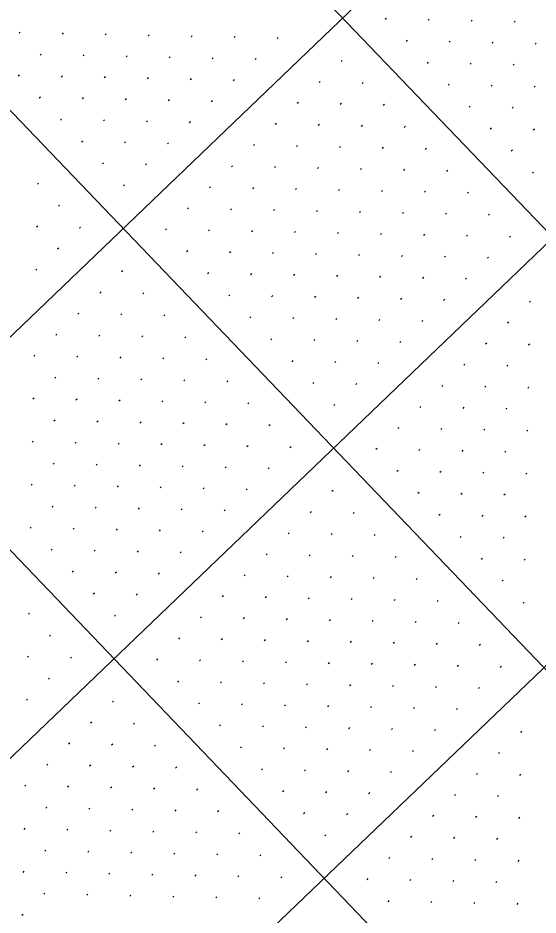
# Model space of a CAD drawing. Extents: x 2148987 to 2151117, y 142806 to 144993.
# Drawn here: x 2149382.8 to 2149468.3, y 143537.7 to 143685.1 of the extents above; entities that cross this region are included whole.
import ezdxf

# ---------------------------------------------------------------- set-up
doc = ezdxf.new("R2010")
doc.units = 0
doc.layers.add('PR_PIER_PH3', color=7, linetype='Continuous')
doc.layers.add('SHT_Profile_Grid_Minor', color=7, linetype='Continuous')

msp = doc.modelspace()

# ---------------------------------------------------------------- linework, layer by layer
at = {"layer": 'PR_PIER_PH3'}
for p, q in [((2150365.75, 144575.97), (2149228.62, 143486.22)), ((2150400.35, 144539.87), (2149263.21, 143450.12)), ((2150434.94, 144503.77), (2149297.81, 143414.02)), ((2149297.81, 143829.54), (2149643.76, 143468.54)), ((2149279.01, 143776.89), (2149576.53, 143466.44)), ((2149242.91, 143742.3), (2149540.43, 143431.84))]:
    msp.add_line(p, q, dxfattribs=at)
at = {"layer": 'SHT_Profile_Grid_Minor'}
for p, q in [((2149443.35, 143685.08), (2149443.17, 143684.9)), ((2149450.42, 143684.93), (2149450.24, 143684.75)), ((2149457.49, 143684.78), (2149457.31, 143684.6)), ((2149464.56, 143684.63), (2149464.38, 143684.45)), ((2149383.18, 143682.82), (2149383, 143682.65)), ((2149390.25, 143682.67), (2149390.07, 143682.5)), ((2149397.32, 143682.52), (2149397.14, 143682.35)), ((2149404.39, 143682.37), (2149404.21, 143682.2)), ((2149411.46, 143682.22), (2149411.28, 143682.05)), ((2149418.53, 143682.07), (2149418.35, 143681.9)), ((2149425.6, 143681.92), (2149425.42, 143681.74)), ((2149446.81, 143681.47), (2149446.63, 143681.29)), ((2149453.88, 143681.32), (2149453.7, 143681.14)), ((2149460.95, 143681.17), (2149460.77, 143680.99)), ((2149468.02, 143681.02), (2149467.84, 143680.84)), ((2149386.64, 143679.21), (2149386.46, 143679.04)), ((2149393.71, 143679.06), (2149393.53, 143678.89)), ((2149400.78, 143678.91), (2149400.6, 143678.74)), ((2149407.85, 143678.76), (2149407.67, 143678.59)), ((2149414.92, 143678.61), (2149414.74, 143678.44)), ((2149421.99, 143678.46), (2149421.81, 143678.29)), ((2149436.13, 143678.16), (2149435.95, 143677.98)), ((2149450.27, 143677.86), (2149450.09, 143677.68)), ((2149457.34, 143677.71), (2149457.16, 143677.53)), ((2149464.41, 143677.56), (2149464.23, 143677.38)), ((2149383.03, 143675.75), (2149382.85, 143675.58)), ((2149390.1, 143675.6), (2149389.92, 143675.43)), ((2149397.17, 143675.45), (2149396.99, 143675.28)), ((2149404.24, 143675.3), (2149404.06, 143675.13)), ((2149411.31, 143675.15), (2149411.13, 143674.98)), ((2149418.38, 143675), (2149418.2, 143674.83)), ((2149432.52, 143674.7), (2149432.34, 143674.52)), ((2149439.59, 143674.55), (2149439.41, 143674.37)), ((2149453.73, 143674.25), (2149453.55, 143674.07)), ((2149460.8, 143674.1), (2149460.62, 143673.92)), ((2149467.87, 143673.95), (2149467.69, 143673.77)), ((2149386.49, 143672.14), (2149386.31, 143671.97)), ((2149393.56, 143671.99), (2149393.38, 143671.82)), ((2149400.63, 143671.84), (2149400.45, 143671.67)), ((2149407.7, 143671.69), (2149407.52, 143671.52)), ((2149414.77, 143671.54), (2149414.59, 143671.37)), ((2149428.91, 143671.24), (2149428.73, 143671.07)), ((2149435.98, 143671.09), (2149435.8, 143670.92)), ((2149443.05, 143670.94), (2149442.87, 143670.76)), ((2149457.19, 143670.64), (2149457.01, 143670.46)), ((2149464.26, 143670.49), (2149464.08, 143670.31)), ((2149389.95, 143668.53), (2149389.77, 143668.36)), ((2149397.02, 143668.38), (2149396.84, 143668.21)), ((2149404.09, 143668.23), (2149403.91, 143668.06)), ((2149411.16, 143668.08), (2149410.98, 143667.91)), ((2149425.3, 143667.78), (2149425.12, 143667.61)), ((2149432.37, 143667.63), (2149432.19, 143667.46)), ((2149439.44, 143667.48), (2149439.26, 143667.31)), ((2149446.51, 143667.33), (2149446.33, 143667.15)), ((2149460.65, 143667.03), (2149460.47, 143666.85)), ((2149467.72, 143666.88), (2149467.54, 143666.7)), ((2149393.41, 143664.92), (2149393.23, 143664.75)), ((2149400.48, 143664.77), (2149400.3, 143664.6)), ((2149407.55, 143664.62), (2149407.37, 143664.45)), ((2149421.69, 143664.32), (2149421.51, 143664.15)), ((2149428.76, 143664.17), (2149428.58, 143664)), ((2149435.83, 143664.02), (2149435.65, 143663.85)), ((2149442.9, 143663.87), (2149442.72, 143663.7)), ((2149449.97, 143663.72), (2149449.79, 143663.54)), ((2149464.11, 143663.42), (2149463.93, 143663.24)), ((2149396.87, 143661.31), (2149396.69, 143661.14)), ((2149403.94, 143661.16), (2149403.76, 143660.99)), ((2149418.08, 143660.86), (2149417.9, 143660.69)), ((2149425.15, 143660.71), (2149424.97, 143660.54)), ((2149432.22, 143660.56), (2149432.04, 143660.39)), ((2149439.29, 143660.41), (2149439.11, 143660.24)), ((2149446.36, 143660.26), (2149446.18, 143660.09)), ((2149453.43, 143660.11), (2149453.25, 143659.93)), ((2149467.57, 143659.81), (2149467.39, 143659.63)), ((2149386.19, 143658), (2149386.01, 143657.83)), ((2149400.33, 143657.7), (2149400.15, 143657.53)), ((2149414.47, 143657.4), (2149414.29, 143657.23)), ((2149421.54, 143657.25), (2149421.36, 143657.08)), ((2149428.61, 143657.1), (2149428.43, 143656.93)), ((2149435.68, 143656.95), (2149435.5, 143656.78)), ((2149442.75, 143656.8), (2149442.57, 143656.63)), ((2149449.82, 143656.65), (2149449.64, 143656.48)), ((2149456.89, 143656.5), (2149456.71, 143656.32)), ((2149389.65, 143654.39), (2149389.47, 143654.22)), ((2149410.86, 143653.94), (2149410.68, 143653.77)), ((2149417.93, 143653.79), (2149417.75, 143653.62)), ((2149425, 143653.64), (2149424.82, 143653.47)), ((2149432.07, 143653.49), (2149431.89, 143653.32)), ((2149439.14, 143653.34), (2149438.96, 143653.17)), ((2149446.21, 143653.19), (2149446.03, 143653.02)), ((2149453.28, 143653.04), (2149453.1, 143652.87)), ((2149460.35, 143652.89), (2149460.17, 143652.71)), ((2149386.04, 143650.93), (2149385.86, 143650.76)), ((2149393.11, 143650.78), (2149392.93, 143650.61)), ((2149407.25, 143650.48), (2149407.07, 143650.31)), ((2149414.32, 143650.33), (2149414.14, 143650.16)), ((2149421.39, 143650.18), (2149421.21, 143650.01)), ((2149428.46, 143650.03), (2149428.28, 143649.86)), ((2149435.53, 143649.88), (2149435.35, 143649.71)), ((2149442.6, 143649.73), (2149442.42, 143649.56)), ((2149449.67, 143649.58), (2149449.49, 143649.41)), ((2149456.74, 143649.43), (2149456.56, 143649.26)), ((2149463.81, 143649.28), (2149463.63, 143649.1)), ((2149389.5, 143647.32), (2149389.32, 143647.15)), ((2149410.71, 143646.87), (2149410.53, 143646.7)), ((2149417.78, 143646.72), (2149417.6, 143646.55)), ((2149424.85, 143646.57), (2149424.67, 143646.4)), ((2149431.92, 143646.42), (2149431.74, 143646.25)), ((2149438.99, 143646.27), (2149438.81, 143646.1)), ((2149446.06, 143646.12), (2149445.88, 143645.95)), ((2149453.13, 143645.97), (2149452.95, 143645.8)), ((2149460.2, 143645.82), (2149460.02, 143645.65)), ((2149385.89, 143643.86), (2149385.71, 143643.69)), ((2149400.03, 143643.56), (2149399.85, 143643.39)), ((2149414.17, 143643.26), (2149413.99, 143643.09)), ((2149421.24, 143643.11), (2149421.06, 143642.94)), ((2149428.31, 143642.96), (2149428.13, 143642.79)), ((2149435.38, 143642.81), (2149435.2, 143642.64)), ((2149442.45, 143642.66), (2149442.27, 143642.49)), ((2149449.52, 143642.51), (2149449.34, 143642.34)), ((2149456.59, 143642.36), (2149456.41, 143642.19)), ((2149396.42, 143640.1), (2149396.24, 143639.93)), ((2149403.49, 143639.95), (2149403.31, 143639.78)), ((2149417.63, 143639.65), (2149417.45, 143639.48)), ((2149424.7, 143639.5), (2149424.52, 143639.33)), ((2149431.77, 143639.35), (2149431.59, 143639.18)), ((2149438.84, 143639.2), (2149438.66, 143639.03)), ((2149445.91, 143639.05), (2149445.73, 143638.88)), ((2149452.98, 143638.9), (2149452.8, 143638.73)), ((2149467.11, 143638.6), (2149466.93, 143638.43)), ((2149392.81, 143636.64), (2149392.63, 143636.47)), ((2149399.88, 143636.49), (2149399.7, 143636.32)), ((2149406.95, 143636.34), (2149406.77, 143636.17)), ((2149421.09, 143636.04), (2149420.91, 143635.87)), ((2149428.16, 143635.89), (2149427.98, 143635.72)), ((2149435.23, 143635.74), (2149435.05, 143635.57)), ((2149442.3, 143635.59), (2149442.12, 143635.42)), ((2149449.37, 143635.44), (2149449.19, 143635.27)), ((2149463.5, 143635.14), (2149463.32, 143634.97)), ((2149389.2, 143633.18), (2149389.02, 143633.01)), ((2149396.27, 143633.03), (2149396.09, 143632.86)), ((2149403.34, 143632.88), (2149403.16, 143632.71)), ((2149410.41, 143632.73), (2149410.23, 143632.56)), ((2149424.55, 143632.43), (2149424.37, 143632.26)), ((2149431.62, 143632.28), (2149431.44, 143632.11)), ((2149438.69, 143632.13), (2149438.51, 143631.96)), ((2149445.76, 143631.98), (2149445.58, 143631.81)), ((2149459.89, 143631.68), (2149459.71, 143631.51)), ((2149466.96, 143631.53), (2149466.78, 143631.36)), ((2149385.59, 143629.72), (2149385.41, 143629.55)), ((2149392.66, 143629.57), (2149392.48, 143629.4)), ((2149399.73, 143629.42), (2149399.55, 143629.25)), ((2149406.8, 143629.27), (2149406.62, 143629.1)), ((2149413.87, 143629.12), (2149413.69, 143628.95)), ((2149428.01, 143628.82), (2149427.83, 143628.65)), ((2149435.08, 143628.67), (2149434.9, 143628.5)), ((2149442.15, 143628.52), (2149441.97, 143628.35)), ((2149456.29, 143628.22), (2149456.1, 143628.05)), ((2149463.35, 143628.07), (2149463.17, 143627.9)), ((2149389.05, 143626.11), (2149388.87, 143625.94)), ((2149396.12, 143625.96), (2149395.94, 143625.79)), ((2149403.19, 143625.81), (2149403.01, 143625.64)), ((2149410.26, 143625.66), (2149410.08, 143625.49)), ((2149417.33, 143625.51), (2149417.15, 143625.34)), ((2149431.47, 143625.21), (2149431.29, 143625.04)), ((2149438.54, 143625.06), (2149438.36, 143624.89)), ((2149452.68, 143624.76), (2149452.49, 143624.59)), ((2149459.74, 143624.61), (2149459.56, 143624.44)), ((2149466.81, 143624.46), (2149466.63, 143624.29)), ((2149385.44, 143622.65), (2149385.26, 143622.48)), ((2149392.51, 143622.5), (2149392.33, 143622.33)), ((2149399.58, 143622.35), (2149399.4, 143622.18)), ((2149406.65, 143622.2), (2149406.47, 143622.03)), ((2149413.72, 143622.05), (2149413.54, 143621.88)), ((2149420.79, 143621.9), (2149420.61, 143621.73)), ((2149434.93, 143621.6), (2149434.75, 143621.43)), ((2149449.07, 143621.3), (2149448.88, 143621.13)), ((2149456.13, 143621.15), (2149455.95, 143620.98)), ((2149463.2, 143621), (2149463.02, 143620.83)), ((2149388.9, 143619.04), (2149388.72, 143618.87)), ((2149395.97, 143618.89), (2149395.79, 143618.72)), ((2149403.04, 143618.74), (2149402.86, 143618.57)), ((2149410.11, 143618.59), (2149409.93, 143618.42)), ((2149417.18, 143618.44), (2149417, 143618.27)), ((2149424.25, 143618.29), (2149424.07, 143618.12)), ((2149445.46, 143617.84), (2149445.27, 143617.67)), ((2149452.52, 143617.69), (2149452.34, 143617.52)), ((2149459.59, 143617.54), (2149459.41, 143617.37)), ((2149466.66, 143617.39), (2149466.48, 143617.22)), ((2149385.29, 143615.59), (2149385.11, 143615.41)), ((2149392.36, 143615.43), (2149392.18, 143615.26)), ((2149399.43, 143615.28), (2149399.25, 143615.11)), ((2149406.5, 143615.13), (2149406.32, 143614.96)), ((2149413.57, 143614.98), (2149413.39, 143614.81)), ((2149420.64, 143614.83), (2149420.46, 143614.66)), ((2149427.71, 143614.68), (2149427.53, 143614.51)), ((2149441.85, 143614.38), (2149441.66, 143614.21)), ((2149448.91, 143614.23), (2149448.73, 143614.06)), ((2149455.98, 143614.08), (2149455.8, 143613.91)), ((2149463.05, 143613.93), (2149462.87, 143613.76)), ((2149388.75, 143611.98), (2149388.57, 143611.8)), ((2149395.82, 143611.82), (2149395.64, 143611.65)), ((2149402.89, 143611.67), (2149402.71, 143611.5)), ((2149409.96, 143611.52), (2149409.78, 143611.35)), ((2149417.03, 143611.37), (2149416.85, 143611.2)), ((2149424.1, 143611.22), (2149423.92, 143611.05)), ((2149445.3, 143610.77), (2149445.12, 143610.6)), ((2149452.37, 143610.62), (2149452.19, 143610.45)), ((2149459.44, 143610.47), (2149459.26, 143610.3)), ((2149466.51, 143610.32), (2149466.33, 143610.15)), ((2149385.14, 143608.52), (2149384.96, 143608.34)), ((2149392.21, 143608.37), (2149392.03, 143608.19)), ((2149399.28, 143608.22), (2149399.1, 143608.04)), ((2149406.35, 143608.06), (2149406.17, 143607.89)), ((2149413.42, 143607.91), (2149413.24, 143607.74)), ((2149420.49, 143607.76), (2149420.31, 143607.59)), ((2149434.63, 143607.46), (2149434.44, 143607.29)), ((2149448.76, 143607.16), (2149448.58, 143606.99)), ((2149455.83, 143607.01), (2149455.65, 143606.84)), ((2149462.9, 143606.86), (2149462.72, 143606.69)), ((2149388.6, 143604.91), (2149388.42, 143604.73)), ((2149395.67, 143604.76), (2149395.49, 143604.58)), ((2149402.74, 143604.61), (2149402.56, 143604.43)), ((2149409.81, 143604.45), (2149409.63, 143604.28)), ((2149416.88, 143604.3), (2149416.7, 143604.13)), ((2149431.02, 143604), (2149430.83, 143603.83)), ((2149438.08, 143603.85), (2149437.9, 143603.68)), ((2149452.22, 143603.55), (2149452.04, 143603.38)), ((2149459.29, 143603.4), (2149459.11, 143603.23)), ((2149466.36, 143603.25), (2149466.18, 143603.08)), ((2149384.99, 143601.45), (2149384.81, 143601.27)), ((2149392.06, 143601.3), (2149391.88, 143601.12)), ((2149399.13, 143601.15), (2149398.95, 143600.97)), ((2149406.2, 143601), (2149406.02, 143600.82)), ((2149413.27, 143600.84), (2149413.09, 143600.67)), ((2149427.41, 143600.54), (2149427.22, 143600.37)), ((2149434.47, 143600.39), (2149434.29, 143600.22)), ((2149441.54, 143600.24), (2149441.36, 143600.07)), ((2149455.68, 143599.94), (2149455.5, 143599.77)), ((2149462.75, 143599.79), (2149462.57, 143599.62)), ((2149388.45, 143597.84), (2149388.27, 143597.66)), ((2149395.52, 143597.69), (2149395.34, 143597.51)), ((2149402.59, 143597.54), (2149402.41, 143597.36)), ((2149409.66, 143597.39), (2149409.48, 143597.21)), ((2149423.8, 143597.08), (2149423.61, 143596.91)), ((2149430.86, 143596.93), (2149430.68, 143596.76)), ((2149437.93, 143596.78), (2149437.75, 143596.61)), ((2149445, 143596.63), (2149444.82, 143596.46)), ((2149459.14, 143596.33), (2149458.96, 143596.16)), ((2149466.21, 143596.18), (2149466.03, 143596.01)), ((2149391.91, 143594.23), (2149391.73, 143594.05)), ((2149398.98, 143594.08), (2149398.8, 143593.9)), ((2149406.05, 143593.93), (2149405.87, 143593.75)), ((2149420.19, 143593.62), (2149420.01, 143593.45)), ((2149427.25, 143593.47), (2149427.07, 143593.3)), ((2149434.32, 143593.32), (2149434.14, 143593.15)), ((2149441.39, 143593.17), (2149441.21, 143593)), ((2149448.46, 143593.02), (2149448.28, 143592.85)), ((2149462.6, 143592.72), (2149462.42, 143592.55)), ((2149395.37, 143590.62), (2149395.19, 143590.44)), ((2149402.44, 143590.47), (2149402.26, 143590.29)), ((2149416.58, 143590.17), (2149416.4, 143589.99)), ((2149423.65, 143590.01), (2149423.46, 143589.84)), ((2149430.71, 143589.86), (2149430.53, 143589.69)), ((2149437.78, 143589.71), (2149437.6, 143589.54)), ((2149444.85, 143589.56), (2149444.67, 143589.39)), ((2149451.92, 143589.41), (2149451.74, 143589.24)), ((2149466.06, 143589.11), (2149465.88, 143588.94)), ((2149384.69, 143587.31), (2149384.51, 143587.13)), ((2149398.83, 143587.01), (2149398.65, 143586.83)), ((2149412.97, 143586.71), (2149412.79, 143586.53)), ((2149420.04, 143586.56), (2149419.85, 143586.38)), ((2149427.1, 143586.4), (2149426.92, 143586.23)), ((2149434.17, 143586.25), (2149433.99, 143586.08)), ((2149441.24, 143586.1), (2149441.06, 143585.93)), ((2149448.31, 143585.95), (2149448.13, 143585.78)), ((2149455.38, 143585.8), (2149455.2, 143585.63)), ((2149388.15, 143583.7), (2149387.97, 143583.52)), ((2149409.36, 143583.25), (2149409.18, 143583.07)), ((2149416.43, 143583.1), (2149416.24, 143582.92)), ((2149423.49, 143582.95), (2149423.31, 143582.77)), ((2149430.56, 143582.79), (2149430.38, 143582.62)), ((2149437.63, 143582.64), (2149437.45, 143582.47)), ((2149444.7, 143582.49), (2149444.52, 143582.32)), ((2149451.77, 143582.34), (2149451.59, 143582.17)), ((2149458.84, 143582.19), (2149458.66, 143582.02)), ((2149384.54, 143580.24), (2149384.36, 143580.07)), ((2149391.61, 143580.09), (2149391.43, 143579.91)), ((2149405.75, 143579.79), (2149405.57, 143579.61)), ((2149412.82, 143579.64), (2149412.63, 143579.46)), ((2149419.88, 143579.49), (2149419.7, 143579.31)), ((2149426.95, 143579.34), (2149426.77, 143579.16)), ((2149434.02, 143579.18), (2149433.84, 143579.01)), ((2149441.09, 143579.03), (2149440.91, 143578.86)), ((2149448.16, 143578.88), (2149447.98, 143578.71)), ((2149455.23, 143578.73), (2149455.05, 143578.56)), ((2149462.3, 143578.58), (2149462.12, 143578.41)), ((2149388, 143576.63), (2149387.82, 143576.46)), ((2149409.21, 143576.18), (2149409.02, 143576)), ((2149416.27, 143576.03), (2149416.09, 143575.85)), ((2149423.34, 143575.88), (2149423.16, 143575.7)), ((2149430.41, 143575.73), (2149430.23, 143575.55)), ((2149437.48, 143575.58), (2149437.3, 143575.4)), ((2149444.55, 143575.42), (2149444.37, 143575.25)), ((2149451.62, 143575.27), (2149451.44, 143575.1)), ((2149458.69, 143575.12), (2149458.51, 143574.95)), ((2149384.39, 143573.17), (2149384.21, 143573)), ((2149398.53, 143572.87), (2149398.35, 143572.69)), ((2149412.66, 143572.57), (2149412.48, 143572.39)), ((2149419.73, 143572.42), (2149419.55, 143572.24)), ((2149426.8, 143572.27), (2149426.62, 143572.09)), ((2149433.87, 143572.12), (2149433.69, 143571.94)), ((2149440.94, 143571.97), (2149440.76, 143571.79)), ((2149448.01, 143571.81), (2149447.83, 143571.64)), ((2149455.08, 143571.66), (2149454.9, 143571.49)), ((2149394.92, 143569.41), (2149394.74, 143569.24)), ((2149401.99, 143569.26), (2149401.8, 143569.08)), ((2149416.12, 143568.96), (2149415.94, 143568.78)), ((2149423.19, 143568.81), (2149423.01, 143568.63)), ((2149430.26, 143568.66), (2149430.08, 143568.48)), ((2149437.33, 143568.51), (2149437.15, 143568.33)), ((2149444.4, 143568.36), (2149444.22, 143568.18)), ((2149451.47, 143568.2), (2149451.29, 143568.03)), ((2149465.61, 143567.9), (2149465.43, 143567.73)), ((2149391.31, 143565.95), (2149391.13, 143565.78)), ((2149398.38, 143565.8), (2149398.19, 143565.63)), ((2149405.44, 143565.65), (2149405.26, 143565.47)), ((2149419.58, 143565.35), (2149419.4, 143565.17)), ((2149426.65, 143565.2), (2149426.47, 143565.02)), ((2149433.72, 143565.05), (2149433.54, 143564.87)), ((2149440.79, 143564.9), (2149440.61, 143564.72)), ((2149447.86, 143564.75), (2149447.68, 143564.57)), ((2149462, 143564.44), (2149461.82, 143564.27)), ((2149387.7, 143562.49), (2149387.52, 143562.32)), ((2149394.77, 143562.34), (2149394.58, 143562.17)), ((2149401.83, 143562.19), (2149401.65, 143562.02)), ((2149408.9, 143562.04), (2149408.72, 143561.86)), ((2149423.04, 143561.74), (2149422.86, 143561.56)), ((2149430.11, 143561.59), (2149429.93, 143561.41)), ((2149437.18, 143561.44), (2149437, 143561.26)), ((2149444.25, 143561.29), (2149444.07, 143561.11)), ((2149458.39, 143560.98), (2149458.21, 143560.81)), ((2149465.46, 143560.83), (2149465.28, 143560.66)), ((2149384.09, 143559.03), (2149383.91, 143558.86)), ((2149391.16, 143558.88), (2149390.97, 143558.71)), ((2149398.22, 143558.73), (2149398.04, 143558.56)), ((2149405.29, 143558.58), (2149405.11, 143558.41)), ((2149412.36, 143558.43), (2149412.18, 143558.25)), ((2149426.5, 143558.13), (2149426.32, 143557.95)), ((2149433.57, 143557.98), (2149433.39, 143557.8)), ((2149440.64, 143557.83), (2149440.46, 143557.65)), ((2149454.78, 143557.53), (2149454.6, 143557.35)), ((2149461.85, 143557.37), (2149461.67, 143557.2)), ((2149387.55, 143555.42), (2149387.37, 143555.25)), ((2149394.61, 143555.27), (2149394.43, 143555.1)), ((2149401.68, 143555.12), (2149401.5, 143554.95)), ((2149408.75, 143554.97), (2149408.57, 143554.8)), ((2149415.82, 143554.82), (2149415.64, 143554.64)), ((2149429.96, 143554.52), (2149429.78, 143554.34)), ((2149437.03, 143554.37), (2149436.85, 143554.19)), ((2149451.17, 143554.07), (2149450.99, 143553.89)), ((2149458.24, 143553.92), (2149458.06, 143553.74)), ((2149465.31, 143553.76), (2149465.13, 143553.59)), ((2149383.94, 143551.96), (2149383.76, 143551.79)), ((2149391.01, 143551.81), (2149390.82, 143551.64)), ((2149398.07, 143551.66), (2149397.89, 143551.49)), ((2149405.14, 143551.51), (2149404.96, 143551.34)), ((2149412.21, 143551.36), (2149412.03, 143551.19)), ((2149419.28, 143551.21), (2149419.1, 143551.03)), ((2149433.42, 143550.91), (2149433.24, 143550.73)), ((2149447.56, 143550.61), (2149447.38, 143550.43)), ((2149454.63, 143550.46), (2149454.45, 143550.28)), ((2149461.7, 143550.31), (2149461.52, 143550.13)), ((2149387.4, 143548.35), (2149387.21, 143548.18)), ((2149394.46, 143548.2), (2149394.28, 143548.03)), ((2149401.53, 143548.05), (2149401.35, 143547.88)), ((2149408.6, 143547.9), (2149408.42, 143547.73)), ((2149415.67, 143547.75), (2149415.49, 143547.58)), ((2149422.74, 143547.6), (2149422.56, 143547.43)), ((2149443.95, 143547.15), (2149443.77, 143546.97)), ((2149451.02, 143547), (2149450.84, 143546.82)), ((2149458.09, 143546.85), (2149457.91, 143546.67)), ((2149465.16, 143546.7), (2149464.98, 143546.52)), ((2149383.79, 143544.89), (2149383.6, 143544.72)), ((2149390.85, 143544.74), (2149390.67, 143544.57)), ((2149397.92, 143544.59), (2149397.74, 143544.42)), ((2149404.99, 143544.44), (2149404.81, 143544.27)), ((2149412.06, 143544.29), (2149411.88, 143544.12)), ((2149419.13, 143544.14), (2149418.95, 143543.97)), ((2149426.2, 143543.99), (2149426.02, 143543.82)), ((2149440.34, 143543.69), (2149440.16, 143543.51)), ((2149447.41, 143543.54), (2149447.23, 143543.36)), ((2149454.48, 143543.39), (2149454.3, 143543.21)), ((2149461.55, 143543.24), (2149461.37, 143543.06)), ((2149387.24, 143541.28), (2149387.06, 143541.11)), ((2149394.31, 143541.13), (2149394.13, 143540.96)), ((2149401.38, 143540.98), (2149401.2, 143540.81)), ((2149408.45, 143540.83), (2149408.27, 143540.66)), ((2149415.52, 143540.68), (2149415.34, 143540.51)), ((2149422.59, 143540.53), (2149422.41, 143540.36)), ((2149443.8, 143540.08), (2149443.62, 143539.9)), ((2149450.87, 143539.93), (2149450.69, 143539.75)), ((2149457.94, 143539.78), (2149457.76, 143539.6)), ((2149465.01, 143539.63), (2149464.83, 143539.45)), ((2149383.63, 143537.82), (2149383.45, 143537.65))]:
    msp.add_line(p, q, dxfattribs=at)

doc.saveas('drawing.dxf')
